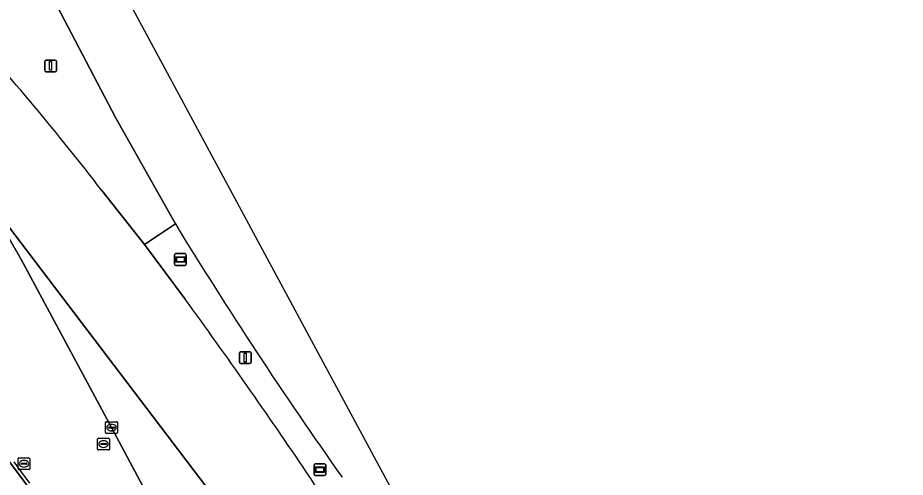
# Model space of a CAD drawing. Extents: x 161477 to 163040, y 383680 to 384871.
# Drawn here: x 162912.8 to 162988.2, y 384101.2 to 384140.2 of the extents above; entities that cross this region are included whole.
import ezdxf

# ---------------------------------------------------------------- set-up
doc = ezdxf.new("R2010")
doc.units = 0
for name, color, linetype in [('IMGEO_Berm_groen', 7, 'Continuous'), ('IMGEO_Damwand', 7, 'Continuous'), ('IMGEO_Fietspad_gesloten', 7, 'Continuous'), ('IMGEO_Kolk', 7, 'Continuous'), ('IMGEO_Lichtmast', 7, 'Continuous'), ('IMGEO_Rijbaan_lokaal_gesloten', 7, 'Continuous'), ('IMGEO_Rijbaan_regionaal_gesloten', 7, 'Continuous'), ('IMGEO_Rioolput', 7, 'Continuous'), ('IMGEO_Verkeerseiland_open', 7, 'Continuous'), ('IMGEO_Wegwijzer', 7, 'Continuous')]:
    doc.layers.add(name, color=color, linetype=linetype)

msp = doc.modelspace()

# ---------------------------------------------------------------- linework, layer by layer
at = {"layer": 'IMGEO_Berm_groen'}
for points in [[(162919.96, 384125.573), (162923.585, 384120.96), (162926.206, 384122.722), (162921.122, 384131.778), (162912.424, 384148.396)], [(162877.908, 384147.651), (162879.249, 384146.276), (162881.766, 384143.154), (162936.676, 384069.611), (162939.169, 384071.004), (162937.626, 384073.878), (162920.788, 384105.411), (162913.085, 384119.757), (162909.809, 384125.408)]]:
    msp.add_lwpolyline(points, dxfattribs=at)
msp.add_arc((162716.336, 383967.808), 257.59, 37.76798, 41.87101, dxfattribs=at)
at = {"layer": 'IMGEO_Damwand'}
msp.add_lwpolyline([(162912.498, 384102.495), (162913.174, 384101.565), (162913.813, 384100.685)], dxfattribs=at)
at = {"layer": 'IMGEO_Fietspad_gesloten'}
msp.add_lwpolyline([(162944.125, 384059.667), (162936.676, 384069.611), (162881.766, 384143.154)], dxfattribs=at)
at = {"layer": 'IMGEO_Kolk'}
for p, q in [((162920.361, 384105.91), (162921.213, 384105.91)), ((162920.286, 384104.984), (162920.286, 384105.836)), ((162920.545, 384105.404), (162920.545, 384105.416)), ((162920.983, 384105.367), (162920.585, 384105.367)), ((162920.588, 384105.453), (162920.986, 384105.453)), ((162920.797, 384105.13), (162920.772, 384105.13)), ((162920.774, 384105.69), (162920.799, 384105.69)), ((162921.029, 384105.416), (162921.029, 384105.404)), ((162921.287, 384105.836), (162921.287, 384104.984)), ((162921.213, 384104.91), (162920.361, 384104.91))]:
    msp.add_line(p, q, dxfattribs=at)
for points in [[(162920.361, 384105.91), (162921.213, 384105.91)], [(162920.286, 384104.984), (162920.286, 384105.836)], [(162921.287, 384105.836), (162921.287, 384104.984)], [(162921.213, 384104.91), (162920.361, 384104.91)]]:
    msp.add_lwpolyline(points, dxfattribs=at)
for centre, radius, start, end in [((162920.363, 384105.834), 0.0765, 91.55205, 178.44795), ((162920.363, 384105.834), 0.0765, 91.55205, 178.44795), ((162921.211, 384105.834), 0.0765, 1.55205, 88.44795), ((162921.211, 384105.834), 0.0765, 1.55205, 88.44795), ((162920.585, 384105.413), 0.0403, 85.87752, 175.75265), ((162920.582, 384105.403), 0.0366, 178.93798, 274.71019), ((162920.986, 384105.41), 0.043, 264.86636, 352.45326), ((162920.99, 384105.415), 0.0386, 1.73085, 96.63898), ((162920.363, 384104.986), 0.0765, 181.55205, 268.44795), ((162920.363, 384104.986), 0.0765, 181.55205, 268.44795), ((162921.211, 384104.986), 0.0765, 271.55205, 358.44795), ((162921.211, 384104.986), 0.0765, 271.55205, 358.44795)]:
    msp.add_arc(centre, radius, start, end, dxfattribs=at)
for centre, major_axis, ratio, start_param, end_param in [((162920.773, 384105.41), (-0.387, 0.002), 0.722429, 4.712389, 7.853982), ((162920.798, 384105.41), (-0.39, 0.002), 0.717154, 1.570796, 4.712389)]:
    msp.add_ellipse(centre, major_axis=major_axis, ratio=ratio, start_param=start_param, end_param=end_param, dxfattribs=at)
at = {"layer": 'IMGEO_Lichtmast'}
for p, q in [((162915.109, 384135.749), (162915.109, 384136.549)), ((162915.109, 384136.549), (162915.109, 384135.749)), ((162915.209, 384136.649), (162915.999, 384136.649)), ((162915.999, 384136.649), (162915.209, 384136.649)), ((162916.099, 384136.549), (162916.099, 384135.749)), ((162916.099, 384135.749), (162916.099, 384136.549)), ((162915.999, 384135.649), (162915.209, 384135.649)), ((162915.209, 384135.649), (162915.999, 384135.649)), ((162931.643, 384110.959), (162931.643, 384111.759)), ((162931.643, 384111.759), (162931.643, 384110.959)), ((162931.743, 384111.859), (162932.533, 384111.859)), ((162932.533, 384111.859), (162931.743, 384111.859)), ((162932.633, 384111.759), (162932.633, 384110.959)), ((162932.633, 384110.959), (162932.633, 384111.759)), ((162932.533, 384110.859), (162931.743, 384110.859)), ((162931.743, 384110.859), (162932.533, 384110.859))]:
    msp.add_line(p, q, dxfattribs=at)
for points in [[(162915.529, 384136.524), (162915.679, 384136.524), (162915.679, 384135.774), (162915.529, 384135.774), (162915.529, 384136.524)], [(162932.063, 384111.734), (162932.213, 384111.734), (162932.213, 384110.984), (162932.063, 384110.984), (162932.063, 384111.734)]]:
    msp.add_lwpolyline(points, dxfattribs=at)
for centre, start, end in [((162915.209, 384136.549), 90, 180), ((162915.209, 384136.549), 90, 180), ((162915.999, 384136.549), 0, 90), ((162915.999, 384136.549), 360, 90), ((162915.209, 384135.749), 180, 270), ((162915.209, 384135.749), 180, 270), ((162915.999, 384135.749), 270, 0), ((162915.999, 384135.749), 270, 0), ((162931.743, 384111.759), 90, 180), ((162931.743, 384111.759), 90, 180), ((162932.533, 384111.759), 0, 90), ((162932.533, 384111.759), 360, 90), ((162931.743, 384110.959), 180, 270), ((162931.743, 384110.959), 180, 270), ((162932.533, 384110.959), 270, 0), ((162932.533, 384110.959), 270, 0)]:
    msp.add_arc(centre, 0.1, start, end, dxfattribs=at)
at = {"layer": 'IMGEO_Rijbaan_lokaal_gesloten'}
msp.add_lwpolyline([(162944.7, 384074.163), (162932.721, 384095.239), (162909.809, 384125.408), (162913.085, 384119.757), (162920.788, 384105.411), (162937.626, 384073.878), (162939.169, 384071.004), (162941.442, 384066.786), (162944.986, 384060.17), (162955.323, 384041.308), (162957.398, 384042.431), (162969.101, 384020.75), (162973.137, 384020.416), (162966.222, 384033.254), (162960.898, 384043.133), (162960.653, 384043.587), (162960.411, 384044.037), (162944.528, 384073.502)], dxfattribs=at)
at = {"layer": 'IMGEO_Rijbaan_regionaal_gesloten'}
for points in [[(162988.206, 384019.169), (162913.346, 384158.234), (162908.86, 384183.17), (162908.215, 384198.534), (162907.143, 384197.332), (162903.665, 384193.501), (162903.466, 384188.941), (162903.823, 384183.273)], [(162912.424, 384148.396), (162921.122, 384131.778), (162926.206, 384122.722)], [(162927.034, 384116.336), (162923.585, 384120.96), (162919.96, 384125.573)], [(162909.809, 384125.408), (162932.721, 384095.239), (162944.7, 384074.163)]]:
    msp.add_lwpolyline(points, dxfattribs=at)
for centre, radius, start, end in [((162716.336, 383967.808), 257.59, 37.76798, 41.87101), ((163256.7, 384324.721), 387.337, 211.4334, 215.24625), ((162525.618, 383824.071), 496.542, 33.97725, 36.05782), ((162665.467, 383924.25), 324.621, 29.78163, 33.1092)]:
    msp.add_arc(centre, radius, start, end, dxfattribs=at)
at = {"layer": 'IMGEO_Rioolput'}
for p, q in [((162919.605, 384103.586), (162919.605, 384104.438)), ((162919.68, 384104.512), (162920.532, 384104.512)), ((162920.606, 384104.438), (162920.606, 384103.586)), ((162919.864, 384104.006), (162919.864, 384104.018)), ((162920.302, 384103.969), (162919.904, 384103.969)), ((162919.907, 384104.055), (162920.305, 384104.055)), ((162920.116, 384103.732), (162920.091, 384103.732)), ((162920.093, 384104.292), (162920.118, 384104.292)), ((162920.348, 384104.018), (162920.348, 384104.006)), ((162912.92, 384102.839), (162913.772, 384102.839)), ((162920.532, 384103.512), (162919.68, 384103.512)), ((162912.845, 384101.913), (162912.845, 384102.765)), ((162913.104, 384102.333), (162913.104, 384102.345)), ((162913.542, 384102.296), (162913.144, 384102.296)), ((162913.147, 384102.382), (162913.545, 384102.382)), ((162913.333, 384102.619), (162913.358, 384102.619)), ((162913.588, 384102.345), (162913.588, 384102.333)), ((162913.846, 384102.765), (162913.846, 384101.913)), ((162913.772, 384101.839), (162912.92, 384101.839)), ((162913.356, 384102.059), (162913.331, 384102.059))]:
    msp.add_line(p, q, dxfattribs=at)
for points in [[(162919.605, 384103.586), (162919.605, 384104.438)], [(162919.68, 384104.512), (162920.532, 384104.512)], [(162920.606, 384104.438), (162920.606, 384103.586)], [(162912.92, 384102.839), (162913.772, 384102.839)], [(162920.532, 384103.512), (162919.68, 384103.512)], [(162912.845, 384101.913), (162912.845, 384102.765)], [(162913.846, 384102.765), (162913.846, 384101.913)], [(162913.772, 384101.839), (162912.92, 384101.839)]]:
    msp.add_lwpolyline(points, dxfattribs=at)
for centre, radius, start, end in [((162919.682, 384104.436), 0.0765, 91.55205, 178.44795), ((162919.682, 384104.436), 0.0765, 91.55205, 178.44795), ((162920.53, 384104.436), 0.0765, 1.55205, 88.44795), ((162920.53, 384104.436), 0.0765, 1.55205, 88.44795), ((162919.904, 384104.015), 0.0403, 85.87752, 175.75265), ((162919.901, 384104.005), 0.0366, 178.93798, 274.71019), ((162920.305, 384104.012), 0.043, 264.86636, 352.45326), ((162920.309, 384104.017), 0.0386, 1.73085, 96.63898), ((162912.922, 384102.763), 0.0765, 91.55205, 178.44795), ((162912.922, 384102.763), 0.0765, 91.55205, 178.44795), ((162913.77, 384102.763), 0.0765, 1.55205, 88.44795), ((162913.77, 384102.763), 0.0765, 1.55205, 88.44795), ((162919.682, 384103.588), 0.0765, 181.55205, 268.44795), ((162919.682, 384103.588), 0.0765, 181.55205, 268.44795), ((162920.53, 384103.588), 0.0765, 271.55205, 358.44795), ((162920.53, 384103.588), 0.0765, 271.55205, 358.44795), ((162913.144, 384102.342), 0.0403, 85.87752, 175.75265), ((162913.141, 384102.332), 0.0366, 178.93798, 274.71019), ((162913.545, 384102.339), 0.043, 264.86636, 352.45326), ((162913.549, 384102.344), 0.0386, 1.73085, 96.63898), ((162912.922, 384101.915), 0.0765, 181.55205, 268.44795), ((162912.922, 384101.915), 0.0765, 181.55205, 268.44795), ((162913.77, 384101.915), 0.0765, 271.55205, 358.44795), ((162913.77, 384101.915), 0.0765, 271.55205, 358.44795)]:
    msp.add_arc(centre, radius, start, end, dxfattribs=at)
for centre, major_axis, ratio, start_param, end_param in [((162920.092, 384104.012), (-0.387, 0.002), 0.722429, 4.712389, 7.853982), ((162920.117, 384104.012), (-0.39, 0.002), 0.717154, 1.570796, 4.712389), ((162913.332, 384102.339), (-0.387, 0.002), 0.722429, 4.712389, 7.853982), ((162913.357, 384102.339), (-0.39, 0.002), 0.717154, 1.570796, 4.712389)]:
    msp.add_ellipse(centre, major_axis=major_axis, ratio=ratio, start_param=start_param, end_param=end_param, dxfattribs=at)
at = {"layer": 'IMGEO_Verkeerseiland_open'}
msp.add_lwpolyline([(162926.206, 384122.722), (162923.585, 384120.96), (162927.034, 384116.336)], dxfattribs=at)
for centre, radius, start, end in [((163256.7, 384324.721), 387.337, 211.4334, 215.24625), ((162525.618, 383824.071), 496.542, 33.97725, 36.05782), ((162665.467, 383924.25), 324.621, 29.78163, 33.1092)]:
    msp.add_arc(centre, radius, start, end, dxfattribs=at)
at = {"layer": 'IMGEO_Wegwijzer'}
for p, q in [((162926.246, 384120.194), (162927.036, 384120.194)), ((162927.036, 384120.194), (162926.246, 384120.194)), ((162926.146, 384119.294), (162926.146, 384120.094)), ((162926.146, 384120.094), (162926.146, 384119.294)), ((162927.136, 384120.094), (162927.136, 384119.294)), ((162927.136, 384119.294), (162927.136, 384120.094)), ((162927.036, 384119.194), (162926.246, 384119.194)), ((162926.246, 384119.194), (162927.036, 384119.194)), ((162937.985, 384101.437), (162937.985, 384102.237)), ((162937.985, 384102.237), (162937.985, 384101.437)), ((162938.085, 384102.337), (162938.875, 384102.337)), ((162938.875, 384102.337), (162938.085, 384102.337)), ((162938.975, 384102.237), (162938.975, 384101.437)), ((162938.975, 384101.437), (162938.975, 384102.237)), ((162938.875, 384101.337), (162938.085, 384101.337)), ((162938.085, 384101.337), (162938.875, 384101.337))]:
    msp.add_line(p, q, dxfattribs=at)
for points in [[(162926.247, 384119.926), (162927.035, 384119.926), (162927.035, 384119.462), (162926.247, 384119.462), (162926.247, 384119.926)], [(162926.312, 384119.861), (162926.312, 384119.527), (162926.97, 384119.527), (162926.97, 384119.861), (162926.312, 384119.861)], [(162938.086, 384102.069), (162938.874, 384102.069), (162938.874, 384101.605), (162938.086, 384101.605), (162938.086, 384102.069)], [(162938.151, 384102.004), (162938.151, 384101.67), (162938.809, 384101.67), (162938.809, 384102.004), (162938.151, 384102.004)]]:
    msp.add_lwpolyline(points, dxfattribs=at)
for centre, start, end in [((162926.246, 384120.094), 90, 180), ((162926.246, 384120.094), 90, 180), ((162927.036, 384120.094), 0, 90), ((162927.036, 384120.094), 360, 90), ((162926.246, 384119.294), 180, 270), ((162926.246, 384119.294), 180, 270), ((162927.036, 384119.294), 270, 0), ((162927.036, 384119.294), 270, 0), ((162938.085, 384102.237), 90, 180), ((162938.085, 384102.237), 90, 180), ((162938.875, 384102.237), 0, 90), ((162938.875, 384102.237), 360, 90), ((162938.085, 384101.437), 180, 270), ((162938.085, 384101.437), 180, 270), ((162938.875, 384101.437), 270, 0), ((162938.875, 384101.437), 270, 0)]:
    msp.add_arc(centre, 0.1, start, end, dxfattribs=at)

doc.saveas('drawing.dxf')
